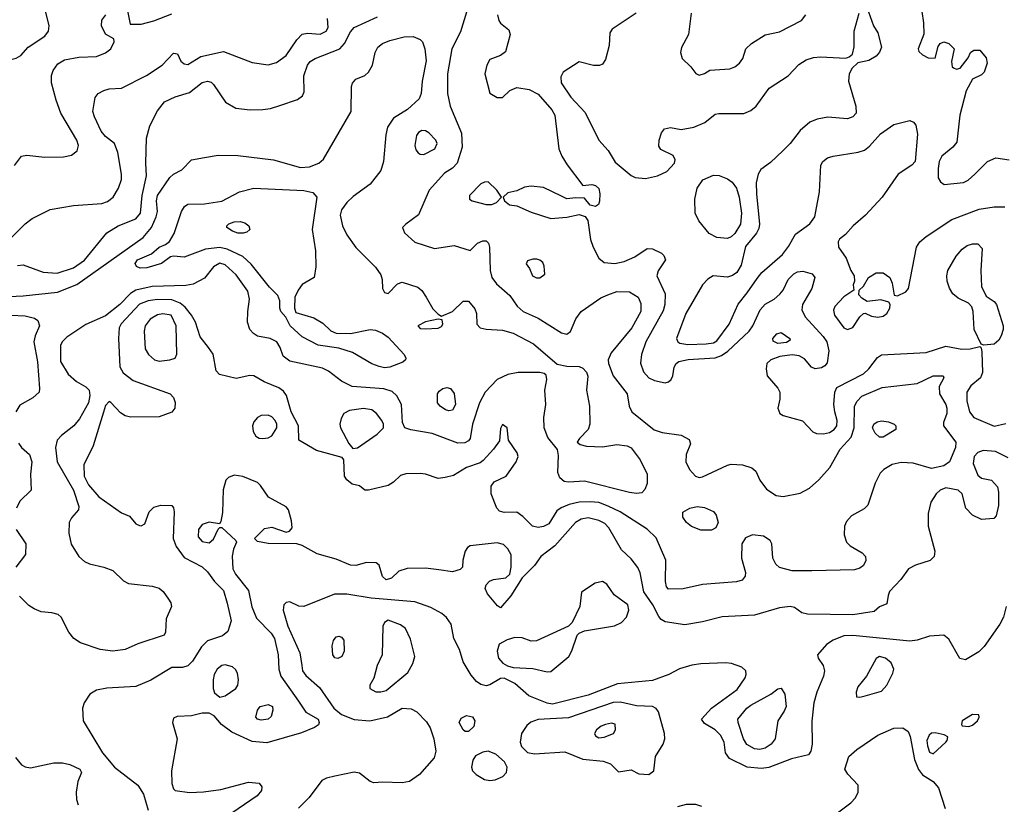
# Model space of a CAD drawing. Extents: x 1173029 to 1307123, y 522559 to 678521.
# Tile 362 of 623: x 1283305 to 1288813, y 555628 to 560019. Entities that reach past the tile are written whole.
import ezdxf

# ---------------------------------------------------------------- set-up
doc = ezdxf.new("R2010")
doc.units = 0

msp = doc.modelspace()

# ---------------------------------------------------------------- linework, layer by layer
at = {"layer": '0CON10XD'}
for points in [[(1283255, 559795.8), (1283285, 559804), (1283311.9, 559818.1), (1283352.5, 559865), (1283445, 559925.5), (1283466.2, 559955), (1283468.8, 559985), (1283451.4, 560061.4), (1283449.5, 560125), (1283438.1, 560155), (1283355, 560224.5), (1283255, 560254.5), (1283235, 560250.5), (1283165, 560194.5), (1283062, 560135), (1283025, 560072.5), (1283003.8, 560005), (1283016.7, 559965), (1283102.8, 559872.8), (1283158.8, 559825), (1283225, 559798.6), (1283255, 559795.8)], [(1283535.5, 559495), (1283508.1, 559568.1), (1283482.1, 559665), (1283483, 559707), (1283491.9, 559735), (1283517.8, 559772.2), (1283555, 559793.5), (1283635, 559808.5), (1283735, 559813.5), (1283785, 559832.5), (1283815.4, 559854.6), (1283833.3, 559895), (1283831.7, 559911.7), (1283785, 559936.7), (1283762.9, 559985), (1283764.5, 560015.5), (1283786, 560045)], [(1283905, 560076.7), (1283923.6, 559993.6), (1283984.4, 559994.4), (1284055, 560012.5), (1284155, 560051.1)], [(1285805, 560060), (1285770.2, 559949.8), (1285721.5, 559855), (1285697.7, 559715), (1285697.3, 559605), (1285713.3, 559535), (1285776.4, 559383.6), (1285780, 559305), (1285752.5, 559215), (1285725, 559187.5), (1285681.1, 559158.9), (1285595.3, 559064.7)], [(1285976.8, 560045), (1285984.6, 560015), (1285995, 559999.4), (1286041.1, 559961.1), (1286048.6, 559935), (1286021.5, 559838.5), (1285995, 559818.1), (1285934.4, 559795.6), (1285917.5, 559765), (1285907.5, 559715), (1285935, 559607.5), (1285975, 559583.1), (1286005, 559582.5), (1286047, 559623), (1286085, 559638.5), (1286155, 559628.5), (1286205, 559602.7), (1286281.8, 559515), (1286298.8, 559485), (1286321.5, 559295), (1286336.9, 559255), (1286366.9, 559206.9), (1286455, 559090), (1286506.1, 559096.1), (1286525, 559090), (1286543.9, 559073.9), (1286550, 559045), (1286547.7, 559002.3), (1286542.5, 558985), (1286525, 558972.5), (1286495, 558980), (1286465, 559020), (1286415, 559022.5), (1286365, 559016.7), (1286335, 559031.2), (1286235, 559080), (1286165, 559087.1), (1286128.8, 559081.2), (1286085, 559061.2), (1286035, 559050), (1286010, 559025), (1286017.5, 559005), (1286045, 558982.5), (1286085, 558976.7), (1286165, 558940.8), (1286275, 558906), (1286365, 558914.3), (1286435, 558928), (1286467.5, 558917.5), (1286482.5, 558895), (1286498.3, 558788.3), (1286512.7, 558745), (1286545, 558684.3), (1286575, 558660), (1286633.7, 558653.7), (1286686.7, 558665), (1286745, 558692), (1286815, 558738), (1286845, 558736), (1286895, 558711.2), (1286908.8, 558698.8), (1286918, 558675), (1286877, 558613), (1286869.1, 558585), (1286915.3, 558485.3), (1286914.1, 558425), (1286905, 558389.2), (1286806.8, 558215), (1286782.7, 558145), (1286777, 558097), (1286795, 558048.8), (1286824.2, 558015), (1286855, 557998.9), (1286915, 557986), (1286935, 557991.2), (1286948.8, 558005), (1286958, 558025), (1286965.8, 558075), (1286977.5, 558095), (1286992, 558105), (1287045, 558116.9), (1287195, 558125.7), (1287231, 558139), (1287266.2, 558163.8), (1287385, 558275.4), (1287405.2, 558304.8), (1287446, 558395), (1287475, 558427.1), (1287525.3, 558454.7), (1287557.6, 558482.4), (1287575.6, 558505), (1287603.5, 558565), (1287635, 558597.1), (1287655, 558606.9), (1287685, 558610.9), (1287737.3, 558597.3), (1287752.5, 558575), (1287735.6, 558515), (1287684.4, 558425), (1287679.4, 558395), (1287698.5, 558355), (1287799.2, 558245), (1287819.6, 558215), (1287831.5, 558165), (1287821.5, 558098.5), (1287808.6, 558081.4), (1287790, 558070), (1287755.4, 558064.6), (1287734, 558074), (1287695, 558120), (1287665, 558138.1), (1287625, 558142.4), (1287557.1, 558132.9), (1287505.6, 558115), (1287484.7, 558095.3), (1287480.5, 558065), (1287485.4, 558025.4), (1287546.4, 557956.4), (1287557.3, 557935), (1287557.5, 557895), (1287546.4, 557845), (1287557.1, 557815), (1287575, 557804.5), (1287683.4, 557773.4), (1287741.9, 557711.9), (1287762.7, 557702.7), (1287801.5, 557701.5), (1287835, 557708.5), (1287860.9, 557725), (1287876.2, 557745), (1287878.5, 557775), (1287863.8, 557825), (1287859.6, 557865), (1287863.8, 557935), (1287875, 557960)], [(1286754, 560055), (1286618.8, 559965), (1286606, 559945), (1286602.5, 559875), (1286581.9, 559795), (1286565, 559770), (1286548, 559762), (1286515, 559762.2), (1286435, 559783.3), (1286344.6, 559725.4), (1286332, 559698), (1286333.5, 559665), (1286387.5, 559585), (1286468.5, 559498.5), (1286545, 559343.8), (1286596.2, 559286.2), (1286635, 559222), (1286725, 559146.7), (1286747.5, 559135), (1286805, 559129.2), (1286872.5, 559145), (1286925, 559170), (1286968, 559215), (1286971.2, 559235), (1286959.5, 559259.5), (1286891.7, 559291.7), (1286880.7, 559310.7), (1286882, 559345), (1286895.8, 559385), (1286912.6, 559407.4), (1286945, 559415.6), (1287005, 559404), (1287075, 559417.5), (1287136.6, 559443.4), (1287195, 559489.2), (1287215, 559494.2), (1287355, 559494), (1287395, 559510.8), (1287424.6, 559535.4), (1287497.1, 559635), (1287604, 559705), (1287663, 559767), (1287705, 559794.4), (1287745, 559806.4), (1287785, 559810), (1287925.9, 559804.1), (1287945, 559810), (1287964.1, 559825.9), (1287972.7, 559867.3), (1287973.5, 559955), (1288000, 560055)], [(1288053, 560063), (1288081.4, 559985), (1288104.4, 559944.4), (1288125.6, 559865), (1288115, 559836.2), (1288095, 559814), (1288055, 559790), (1287992.5, 559777.5), (1287962.1, 559747.9), (1287945.6, 559715), (1287940.5, 559675), (1287981.5, 559535), (1287983.3, 559495), (1287964.3, 559475), (1287935.9, 559464.1), (1287825, 559472.3), (1287765, 559461.2), (1287724.3, 559445), (1287670.9, 559399.1), (1287614.6, 559325.4), (1287574.2, 559285), (1287505, 559219.1), (1287450.5, 559179.5), (1287435, 559154.2), (1287425.2, 559105), (1287425.7, 559045), (1287443.9, 558875), (1287440.3, 558849.7), (1287425.8, 558824.2), (1287365, 558748.9), (1287340, 558645), (1287315.4, 558604.6), (1287292.4, 558587.6), (1287265, 558577.5), (1287184.5, 558585.5), (1287155, 558566.2), (1287124.5, 558535.5), (1287031.5, 558375), (1286979.5, 558235), (1286985.4, 558215.4), (1286997.8, 558207.8), (1287041.7, 558201.7), (1287145, 558204.3), (1287185, 558209.7), (1287205, 558220.7), (1287273.2, 558315), (1287323.3, 558426.7), (1287375, 558489.2), (1287429.5, 558570.5), (1287456, 558604), (1287570.9, 558705), (1287605, 558749.4), (1287645, 558819.2), (1287724.6, 558875.4), (1287753.3, 558915), (1287778.5, 559055), (1287787.1, 559205), (1287797.1, 559225), (1287824.2, 559245), (1287854.7, 559255.3), (1287995, 559277.2), (1288030.9, 559289.1), (1288058.8, 559311.2), (1288120.5, 559379.5), (1288195, 559432.7), (1288284.5, 559454.5), (1288304.7, 559444.7), (1288317.9, 559427.9), (1288327.6, 559377.6), (1288313.9, 559225), (1288295.5, 559205), (1288219.2, 559155), (1288128.9, 559025), (1288035.9, 558924.1), (1287966.4, 558865), (1287925, 558816.9), (1287890.4, 558789.6), (1287882.5, 558775), (1287884.3, 558745), (1287928.2, 558685), (1287954.6, 558614.6), (1287972, 558585), (1287973.8, 558556.2), (1287967.5, 558535), (1287970, 558505), (1287915, 558468.6), (1287865, 558414), (1287856.6, 558393.4), (1287863.6, 558365), (1287915, 558294.4), (1287935, 558284.4), (1287965, 558295.8), (1288003.7, 558356.3), (1288025, 558373.8), (1288035, 558376.7), (1288070, 558360), (1288105, 558353.4), (1288135, 558360.4), (1288155.5, 558375), (1288171.9, 558405), (1288174, 558425), (1288167.5, 558437.5), (1288121.3, 558451.3), (1288045, 558442.5), (1288015, 558460), (1287998.3, 558478.3), (1288000, 558505), (1288025, 558527.5), (1288052.5, 558575), (1288095, 558601.8), (1288135, 558601.8), (1288171.9, 558575), (1288185.8, 558545), (1288196.7, 558476.7), (1288215, 558473.3), (1288262.5, 558495), (1288276.7, 558515), (1288321.4, 558745), (1288339.2, 558775), (1288375, 558805.6), (1288519.6, 558900.4), (1288671.9, 558958.1), (1288755, 558971.5), (1288815, 558972.1)], [(1287061.5, 560055), (1287045.4, 559935), (1287006.4, 559863.6), (1287000.8, 559835), (1287011.2, 559801.2), (1287058.8, 559755), (1287087, 559717), (1287105, 559707.5), (1287135, 559716.7), (1287165, 559735.8), (1287276.8, 559743.2), (1287305, 559754), (1287332, 559775), (1287349.1, 559800.9), (1287365.8, 559855), (1287397.5, 559885), (1287475, 559933.1), (1287555, 559951.1), (1287678.9, 560015), (1287702.1, 560045)], [(1288350.5, 560065), (1288360.3, 560000.3), (1288362.1, 559937.9), (1288330, 559855), (1288335, 559840), (1288355, 559821.2), (1288386, 559806), (1288426.7, 559803.3), (1288442.1, 559867.9), (1288454.4, 559885.6), (1288475, 559894.3), (1288502, 559885), (1288532, 559855), (1288517.5, 559785), (1288520, 559755), (1288528.3, 559748.3), (1288545, 559742.5), (1288565, 559747.5), (1288611.2, 559805), (1288624.2, 559835.8), (1288641.2, 559848.8), (1288675, 559848.8), (1288710.8, 559805), (1288717.5, 559775), (1288699.2, 559725), (1288685, 559710), (1288634.1, 559685.9), (1288599.1, 559620.9), (1288564.5, 559485), (1288547.7, 559332.3), (1288523.8, 559305), (1288462.2, 559255), (1288448.5, 559225), (1288441.8, 559185), (1288443.4, 559133.4), (1288455, 559112), (1288476.8, 559096.8), (1288585, 559107.1), (1288609.9, 559120.1), (1288647.1, 559155)], [(1283155, 558697.5), (1283335, 558875.8), (1283375, 558905.8), (1283475, 558956), (1283605, 558978.9), (1283765, 558990.4), (1283795, 559000.5), (1283826.9, 559025), (1283857.5, 559075), (1283874.5, 559125), (1283874.5, 559155), (1283853.6, 559275), (1283835.4, 559325.4), (1283785, 559365.6), (1283760, 559395), (1283722.5, 559475), (1283713.3, 559505), (1283726.9, 559583.1), (1283744.6, 559605.4), (1283775, 559622.9), (1283805, 559631.9), (1283875, 559635.7), (1284013.3, 559706.7), (1284101.4, 559765), (1284165, 559832), (1284187.7, 559827.7), (1284206.9, 559786.9), (1284225, 559771.4), (1284245, 559768.1), (1284318, 559812), (1284445, 559840.4), (1284605, 559778.5), (1284695, 559765.6), (1284741.2, 559778.8), (1284795, 559818.1), (1284854.2, 559905.8), (1284885, 559937.1), (1284915, 559943.3), (1284985, 559936.7), (1285019.2, 559955), (1285030.8, 559975), (1285026, 560025)], [(1283293, 558643), (1283325, 558647.5), (1283436.5, 558606.5), (1283515, 558599.4), (1283605, 558629.2), (1283667.4, 558672.6), (1283792.9, 558825), (1283855, 558865.4), (1283955, 558903.6), (1283980.7, 558935), (1283989.1, 559035), (1284013.8, 559145), (1284009.5, 559215), (1284013.5, 559355), (1284033.5, 559425), (1284075, 559508.8), (1284115, 559558), (1284175, 559586.5), (1284255, 559611.8), (1284325, 559666.4), (1284355, 559675.5), (1284375, 559668.1), (1284388.6, 559655), (1284456.7, 559556.7), (1284513.2, 559523.2), (1284594, 559514), (1284665.5, 559515.5), (1284708.1, 559521.9), (1284760.8, 559539.2), (1284857.9, 559572.1), (1284887.3, 559592.7), (1284896, 559615), (1284893.8, 559705), (1284914.6, 559765), (1284930, 559785), (1284957.8, 559802.2), (1285094.8, 559855.2), (1285120.8, 559885), (1285155, 559950.9), (1285175, 559974.6), (1285305.7, 560034.3)], [(1284337.6, 559247.6), (1284415, 559260.7), (1284525, 559258.2), (1284725, 559233.8), (1284875, 559190.8), (1284925, 559196.1), (1284978, 559215), (1285005, 559237.5), (1285158.6, 559505), (1285160, 559645), (1285166.4, 559663.6), (1285184.2, 559685.8), (1285235, 559706), (1285255.4, 559724.6), (1285277.5, 559765), (1285293.3, 559835), (1285308.9, 559865), (1285335, 559885.4), (1285375, 559902.3), (1285455, 559923.3), (1285505, 559924.2), (1285545, 559908), (1285557.5, 559895), (1285571.5, 559855), (1285579.2, 559789.2), (1285555.3, 559675), (1285550.7, 559605), (1285540, 559575), (1285474, 559516), (1285395, 559467.5), (1285362.2, 559417.8), (1285352.9, 559375), (1285340.4, 559225), (1285324.7, 559175.3), (1285265, 559098.1), (1285170.9, 559029.1), (1285135.6, 558995), (1285105.6, 558955), (1285097.8, 558925), (1285110, 558865), (1285134.5, 558815), (1285185, 558742.9), (1285295, 558634.2), (1285325, 558591.2), (1285333.1, 558565), (1285334.4, 558515), (1285345, 558491.2), (1285365, 558485.8), (1285418.7, 558541.3), (1285445, 558550), (1285532.4, 558522.4), (1285555, 558502.9), (1285577.7, 558465), (1285615, 558400), (1285645, 558370), (1285665, 558360), (1285725, 558386.2), (1285785, 558444), (1285815, 558444), (1285850.7, 558400.7), (1285859.4, 558375), (1285862, 558315), (1285880, 558295), (1285915, 558286.5), (1286005, 558281.5), (1286065, 558265.3), (1286179.4, 558205), (1286310.5, 558090.5), (1286365, 558079.6), (1286435, 558077.3), (1286455, 558068.1), (1286475, 558045.7), (1286483.7, 558023.7), (1286475.6, 557945), (1286492.9, 557855), (1286493.1, 557755), (1286484.3, 557725), (1286436.2, 557675), (1286423.9, 557653.9), (1286440.6, 557640.6), (1286475, 557631.5), (1286565, 557628.2), (1286645, 557642.1), (1286703, 557633), (1286725, 557622.2), (1286775.2, 557555.2), (1286814.5, 557475), (1286814, 557424), (1286801.2, 557388.8), (1286785, 557371.2), (1286755, 557367.1), (1286715, 557372.5), (1286465, 557436.9), (1286375, 557430.5), (1286350.8, 557435), (1286325.4, 557455), (1286314.7, 557484.7), (1286319.2, 557579.2), (1286313.9, 557613.9), (1286260, 557680), (1286239, 557735), (1286237.2, 557792.8), (1286248.2, 557865), (1286242.7, 557945), (1286254.2, 558005), (1286249.2, 558029.2), (1286238.6, 558038.6), (1286214.2, 558044.2), (1286093.7, 558043.7), (1286036, 558034), (1285975.7, 558004.3), (1285908.5, 557935), (1285876.5, 557875), (1285836.8, 557755), (1285824.3, 557675), (1285815, 557661.4), (1285795, 557650.5), (1285755, 557648.6), (1285612.6, 557702.6), (1285492.7, 557722.7), (1285459.2, 557735), (1285445.4, 557765), (1285440.7, 557865), (1285415, 557913.1), (1285388, 557938), (1285342.2, 557952.2), (1285165, 557966.7), (1285105.8, 557995.8), (1285032.1, 558052.1), (1284998.9, 558068.9), (1284815, 558107.5), (1284778.6, 558135), (1284761.8, 558185), (1284742.7, 558215), (1284706.2, 558235), (1284635, 558247.3), (1284611.7, 558261.7), (1284591.5, 558285), (1284579.5, 558325), (1284580.5, 558385), (1284590.7, 558455), (1284580.1, 558500.1), (1284515, 558590.4), (1284455, 558647.7), (1284425, 558655.3), (1284389.4, 558635), (1284337.9, 558572.1), (1284275, 558538.8), (1284235, 558530.5), (1284045.2, 558524.8), (1283953.5, 558505), (1283923.9, 558486.1), (1283865, 558425.4), (1283785, 558360.9), (1283675, 558312.1), (1283567.7, 558242.3), (1283542.2, 558215), (1283533.6, 558195), (1283532.7, 558105), (1283575.3, 558035.3), (1283623, 557993), (1283675, 557964.5), (1283693.6, 557945), (1283697.8, 557915), (1283688.7, 557875), (1283639.5, 557785), (1283608.5, 557745), (1283537.8, 557692.2), (1283513.9, 557666.1), (1283504.6, 557625.4), (1283513.8, 557543.8), (1283605, 557385.6), (1283635.5, 557295), (1283633.1, 557275), (1283595, 557231.4), (1283581.8, 557205), (1283580.3, 557145), (1283593, 557083), (1283635.3, 557015.3), (1283667.4, 556987.4), (1283695, 556973.8), (1283774.7, 556954.7), (1283825, 556935.5), (1283885, 556879.2), (1283913.4, 556863.4), (1284045, 556848.2), (1284085, 556836.7), (1284107.8, 556817.8), (1284136.2, 556776.2), (1284149.4, 556755), (1284153.1, 556735), (1284124.5, 556665), (1284119.5, 556590.5), (1284112.5, 556575), (1283965, 556526.7), (1283895, 556493.5), (1283825.4, 556484.6), (1283754.7, 556494.7), (1283645, 556530.8), (1283608.1, 556555), (1283580.5, 556590.5), (1283536, 556676), (1283519.3, 556689.3), (1283485, 556699.2), (1283425, 556705.3), (1283385, 556721.1), (1283355, 556740.5), (1283303.3, 556793.3)], [(1283275, 559201.9), (1283314.5, 559255.5), (1283345, 559260.6), (1283445, 559248.8), (1283549.1, 559250.9), (1283595, 559261.1), (1283627.1, 559285), (1283634.4, 559315), (1283624.5, 559345), (1283535.5, 559495)], [(1285565, 559264.2), (1285627.5, 559295), (1285640, 559325), (1285632.5, 559345), (1285593.8, 559385), (1285575, 559395.8), (1285555, 559398.6), (1285535, 559387.5), (1285525, 559371.2), (1285515.6, 559315), (1285521.1, 559291.1), (1285533.7, 559273.7), (1285545, 559266), (1285565, 559264.2)], [(1283245, 558469.7), (1283325, 558472.5), (1283515.7, 558494.3), (1283623.7, 558536.3), (1283995, 558799.4), (1284041.7, 558855), (1284067.8, 558915), (1284074.7, 558945), (1284069.7, 559005), (1284075.3, 559035), (1284144.4, 559135.6), (1284165, 559154.6), (1284210.9, 559179.1), (1284265, 559234.3), (1284337.6, 559247.6)], [(1288647.1, 559155), (1288719.4, 559225), (1288765, 559245.4), (1288840, 559235)], [(1285945, 558983.8), (1285972.5, 558995), (1286000, 559025), (1285973.8, 559065), (1285925, 559111.2), (1285905, 559110), (1285885, 559100), (1285820, 559035), (1285820, 559015), (1285835, 559004), (1285915, 558984), (1285945, 558983.8)], [(1287265, 558793.6), (1287205, 558800), (1287161.5, 558821.5), (1287103.5, 558893.5), (1287083.8, 558935), (1287081.5, 559015), (1287094.7, 559075.3), (1287126.9, 559123.1), (1287185, 559148.5), (1287216.9, 559146.9), (1287265, 559127.3), (1287290.1, 559110.1), (1287314.6, 559075), (1287329.7, 559025), (1287342.5, 558935), (1287336.9, 558875), (1287305, 558822.9), (1287285, 558802.7), (1287265, 558793.6)], [(1285595.3, 559064.7), (1285535, 558927.1), (1285464, 558875), (1285446.2, 558855), (1285458, 558825), (1285515, 558774.4), (1285625, 558737.3), (1285735, 558754.5), (1285825, 558727.5), (1285865, 558768.6), (1285895, 558781.4), (1285915, 558780.8), (1285927.5, 558767.5), (1285933.5, 558745), (1285936.4, 558615), (1285945.5, 558575), (1285971.2, 558541.2), (1286045.6, 558475), (1286086.9, 558415), (1286120.8, 558385), (1286205, 558349.1), (1286335, 558267.1), (1286365, 558258.5), (1286386.3, 558273.7), (1286415.7, 558344.3), (1286445.5, 558385), (1286555, 558462.9), (1286595, 558479.1), (1286645, 558496.9), (1286716.7, 558495), (1286764.3, 558465), (1286780.2, 558430.2), (1286778.9, 558385), (1286728.9, 558295), (1286613.8, 558155), (1286596.8, 558115), (1286598, 558095), (1286625.4, 558025), (1286703.5, 557925), (1286714.5, 557855), (1286729.5, 557825), (1286853.6, 557723.6), (1286899.2, 557709.2), (1287005, 557692.9), (1287049.7, 557669.7), (1287057.1, 557645), (1287033.6, 557585), (1287031.5, 557545), (1287050.7, 557500.7), (1287085, 557463.3), (1287105, 557456.7), (1287125, 557459.5), (1287263.9, 557526.1), (1287285, 557530.9), (1287347.6, 557527.6), (1287400.8, 557510.8), (1287421.8, 557491.8), (1287445, 557441.4), (1287482.3, 557392.3), (1287536.4, 557356.4), (1287575, 557349.6), (1287670.5, 557369.5), (1287722.6, 557397.4), (1287775.8, 557444.2), (1287836.8, 557513.2), (1287893.9, 557616.1), (1287955, 557682.7), (1287972.3, 557735), (1287975.2, 557854.8), (1287987.5, 557882.5), (1288015, 557911.5), (1288129.4, 557960.6), (1288325, 557983.2), (1288415, 558026.5), (1288470, 558025), (1288473.8, 558015), (1288447.8, 557965), (1288449.1, 557925), (1288485, 557865.7), (1288491.3, 557845), (1288490.7, 557815), (1288472.5, 557765), (1288472.2, 557745), (1288542, 557655), (1288540, 557625), (1288505.7, 557544.3), (1288475, 557522.7), (1288405, 557507.8), (1288303.1, 557536.9), (1288235, 557539.7), (1288185, 557528.7), (1288138, 557502), (1288118.9, 557481.1), (1288089.7, 557425), (1288048.8, 557301.2), (1288028.9, 557281.1), (1287957.6, 557242.4), (1287929.1, 557210.9), (1287918.2, 557185), (1287916.4, 557135), (1287929.5, 557095), (1287950.6, 557075), (1288017.1, 557035), (1288035.7, 557015), (1288037.6, 556992.4), (1288024.2, 556965), (1288005, 556948.6), (1287975, 556940), (1287736.2, 556933.8), (1287625, 556934.6), (1287555, 556953.3), (1287535, 556972.5), (1287517.9, 557005), (1287511.2, 557085), (1287502.7, 557105), (1287465, 557128.7), (1287404.7, 557135.3), (1287365, 557119.5), (1287344.5, 557085), (1287343.3, 557005), (1287364, 556925), (1287363.8, 556905), (1287347, 556883), (1287315, 556872.9), (1287125, 556857.8), (1287015.6, 556834.4), (1286935, 556832), (1286923.1, 556845), (1286916.9, 556875), (1286918.6, 556995), (1286865, 557119.5), (1286815, 557167.5), (1286663.7, 557263.7), (1286597, 557297), (1286545, 557316.7), (1286495, 557321.4), (1286435, 557318.8), (1286378, 557305), (1286332.9, 557287.1), (1286310, 557270), (1286265, 557198.1), (1286235, 557182.9), (1286205, 557176.5), (1286174.2, 557185), (1286119.1, 557239.1), (1286085, 557261.8), (1286015, 557260.5), (1285988.6, 557268.6), (1285973.3, 557285), (1285942.1, 557365), (1285942, 557408), (1285958.3, 557431.7), (1286026.9, 557465), (1286082.5, 557545), (1286094, 557575), (1286088, 557595), (1286038.8, 557665), (1286031.2, 557735), (1286005, 557752.5), (1285995, 557730), (1285988.3, 557661.7), (1285955.5, 557615), (1285898, 557552), (1285880.7, 557539.3), (1285805, 557512.3), (1285731.9, 557468.1), (1285685, 557456.5), (1285645, 557452), (1285575.4, 557475.4), (1285545, 557479.5), (1285465, 557477.3), (1285435, 557467.1), (1285395, 557430), (1285365, 557411.3), (1285255, 557386.2), (1285235, 557386.7), (1285205, 557410), (1285165, 557420), (1285134.1, 557444.1), (1285122.5, 557465), (1285117.5, 557555), (1285109.3, 557569.3), (1284965, 557608.2), (1284865.8, 557665), (1284864.1, 557745), (1284824.2, 557825), (1284796.5, 557915), (1284780.7, 557940.7), (1284755, 557957.9), (1284671.9, 557991.9), (1284615, 558026.4), (1284591.7, 558028.3), (1284515, 558010.6), (1284422.6, 558032.6), (1284404.3, 558054.3), (1284387, 558147), (1284361.4, 558185), (1284315, 558244.2), (1284288, 558325), (1284266.2, 558365), (1284230.1, 558410.1), (1284202.3, 558432.3), (1284155, 558450), (1284075, 558452.4), (1284024.3, 558445.7), (1283975, 558426.6), (1283873.2, 558316.8), (1283860.8, 558295), (1283857.1, 558235), (1283865.3, 558075.3), (1283882.8, 558042.8), (1283938.7, 557998.7), (1284146.2, 557925), (1284164.2, 557905), (1284175, 557876.7), (1284172.9, 557845), (1284155, 557822.9), (1284085, 557795.7), (1283925, 557794.4), (1283895, 557801.4), (1283867.9, 557817.9), (1283815, 557877.1), (1283805, 557881.4), (1283785, 557860), (1283773.2, 557823.2), (1283716.4, 557633.6), (1283662.9, 557527.1), (1283665.7, 557465), (1283690, 557415), (1283748.1, 557348.1), (1283875, 557259.6), (1283919.7, 557239.7), (1283955, 557198), (1283975, 557187.5), (1283985, 557186.2), (1284005, 557196.7), (1284029.2, 557265), (1284055, 557290.6), (1284095, 557302.5), (1284155, 557300), (1284165, 557286.2), (1284168.5, 557265), (1284162.9, 557115), (1284180.5, 557070.5), (1284225, 557008.9), (1284325, 556956.1), (1284355, 556928.2), (1284395, 556873.8), (1284444.7, 556824.7), (1284465, 556753.3), (1284487.5, 556655), (1284469.2, 556595), (1284438.6, 556571.4), (1284355, 556543.3), (1284321.2, 556508.8), (1284271.1, 556428.9), (1284245, 556402.9), (1284216, 556394), (1284155, 556392.7), (1284037.9, 556322.1), (1283955, 556287.9), (1283791.9, 556278.1), (1283734.1, 556265.9), (1283696.7, 556243.3), (1283664.5, 556195), (1283656.2, 556165), (1283660.4, 556095), (1283767.1, 555915), (1283835.6, 555835), (1283965, 555734.3), (1283997.9, 555685), (1284023.6, 555595)], [(1285345, 558070), (1285315, 558077.1), (1285275, 558093.3), (1285167, 558157), (1285089.7, 558179.7), (1284975, 558196.7), (1284885, 558243.8), (1284818.6, 558305), (1284794.1, 558354.1), (1284766.2, 558385), (1284760, 558405), (1284760, 558445), (1284748.8, 558475), (1284702.4, 558522.4), (1284600.3, 558650.3), (1284552.5, 558692.5), (1284464.9, 558734.9), (1284425, 558743.1), (1284345, 558733.8), (1284225, 558688.9), (1284165, 558696.2), (1284148, 558692), (1284098.8, 558655), (1284015, 558630.4), (1283978.6, 558628.6), (1283957.7, 558637.7), (1283951.2, 558655), (1283964.5, 558675), (1284041.5, 558708.5), (1284085, 558745.6), (1284119.7, 558760.3), (1284142.4, 558777.6), (1284168.3, 558821.7), (1284209.3, 558945), (1284227.3, 558972.7), (1284245, 558986.2), (1284337.7, 558987.7), (1284435, 559003.5), (1284535, 559054.4), (1284615, 559076.7), (1284895, 559062.8), (1284945, 559051.1), (1284967.1, 559025), (1284940.5, 558845), (1284959.2, 558725), (1284961.2, 558635), (1284952.5, 558575), (1284885, 558536.7), (1284862, 558505), (1284844, 558465), (1284841.2, 558405), (1284850, 558380), (1284949.3, 558349.3), (1285000.3, 558320.3), (1285045, 558278), (1285075, 558264.2), (1285155, 558261.9), (1285265, 558284.4), (1285295, 558281.9), (1285335, 558264.4), (1285365, 558241.1), (1285455.6, 558145), (1285464.3, 558125), (1285462.5, 558115), (1285448.3, 558101.7), (1285375, 558074.1), (1285345, 558070)], [(1284555, 558824.4), (1284525, 558824.5), (1284495, 558834.5), (1284464, 558855), (1284464, 558865), (1284474.6, 558875.4), (1284505, 558886.5), (1284538.7, 558888.7), (1284565, 558881.4), (1284586.2, 558865), (1284591.2, 558845), (1284575, 558830), (1284555, 558824.4)], [(1288697.5, 558197.5), (1288682.5, 558202.5), (1288644.6, 558284.6), (1288639.1, 558385), (1288630.9, 558410.9), (1288613, 558433), (1288555, 558459.6), (1288524.8, 558484.8), (1288505.9, 558515.9), (1288492.9, 558555), (1288490.4, 558585), (1288497.5, 558615), (1288543.1, 558695), (1288576, 558735), (1288605.5, 558754.5), (1288635, 558764.3), (1288665, 558764), (1288688.7, 558738.7), (1288680.5, 558615), (1288685.6, 558525), (1288711.7, 558471.7), (1288755, 558441.5), (1288768.4, 558425), (1288805.4, 558305), (1288806.4, 558285), (1288795, 558250), (1288781.1, 558225), (1288755, 558203.3), (1288697.5, 558197.5)], [(1286215, 558574), (1286242.5, 558595), (1286239.3, 558639.3), (1286230.7, 558660.7), (1286215, 558673.3), (1286197.7, 558677.7), (1286175, 558678.8), (1286145, 558670), (1286137.5, 558652.5), (1286156.1, 558626.1), (1286173.3, 558585), (1286195, 558574.2), (1286215, 558574)], [(1283255, 558364.2), (1283335, 558360.9), (1283388.2, 558348.2), (1283405.8, 558335), (1283415.5, 558305.5), (1283391, 558249), (1283384.2, 558215), (1283404.3, 558104.3), (1283416.4, 557955), (1283413.3, 557935), (1283377.3, 557902.7), (1283305, 557861.5), (1283283.5, 557825)], [(1284085, 558107.8), (1284145, 558114.4), (1284173.8, 558125), (1284183.4, 558146.6), (1284179.4, 558305), (1284152, 558365), (1284105, 558371.8), (1284075, 558367.9), (1284035, 558342.2), (1284006.5, 558305), (1284000.5, 558275), (1284006.4, 558176.4), (1284025, 558144.2), (1284058.8, 558115), (1284085, 558107.8)], [(1285572.3, 558287.7), (1285645, 558292), (1285665, 558302.5), (1285672.5, 558315), (1285668.3, 558338.3), (1285645, 558342.5), (1285575, 558327.5), (1285531.2, 558305), (1285545, 558291.4), (1285572.3, 558287.7)], [(1287545, 558206.9), (1287520.4, 558220.4), (1287517.5, 558235), (1287540.2, 558259.8), (1287565, 558267.5), (1287612, 558235), (1287614, 558225), (1287595, 558212.5), (1287545, 558206.9)], [(1287875, 557960), (1288025, 558037.3), (1288055.5, 558064.5), (1288102.4, 558127.6), (1288125, 558142.7), (1288375, 558156.6), (1288485, 558192.5), (1288575, 558175.4), (1288622.4, 558177.6), (1288675, 558190), (1288682.5, 558182.5), (1288687.3, 558157.3), (1288691.1, 558045), (1288679.1, 558015), (1288625, 557970.4), (1288602.2, 557935), (1288603.2, 557885), (1288618.5, 557825), (1288642.9, 557792.9), (1288755, 557744.3), (1288821.9, 557758.1)], [(1285705, 557829.4), (1285686.7, 557835), (1285656.7, 557855), (1285642.5, 557875), (1285642.5, 557925), (1285650.5, 557939.5), (1285672.5, 557955), (1285695, 557960), (1285715, 557954), (1285735, 557926.7), (1285741.8, 557865), (1285725, 557833.3), (1285705, 557829.4)], [(1285168.3, 557618.3), (1285195, 557623.3), (1285305, 557698.5), (1285340, 557735), (1285340.5, 557755), (1285331.1, 557775), (1285301.1, 557815), (1285274.7, 557834.7), (1285228, 557842), (1285148.9, 557831.1), (1285118.8, 557815), (1285102.7, 557787.3), (1285095.8, 557755), (1285099.4, 557735), (1285145, 557647.5), (1285168.3, 557618.3)], [(1284665, 557674.4), (1284695, 557679.4), (1284715, 557690.6), (1284742.8, 557735), (1284742.7, 557755), (1284733.1, 557775), (1284715, 557796.5), (1284695, 557805.5), (1284656.3, 557803.7), (1284635, 557792.2), (1284615, 557767.5), (1284607.3, 557745), (1284610, 557715), (1284625, 557688), (1284645, 557676.9), (1284665, 557674.4)], [(1288135, 557682.5), (1288115, 557682.9), (1288090.6, 557705), (1288075.6, 557735), (1288082.5, 557755), (1288101.2, 557768.8), (1288125, 557774.5), (1288165, 557768.5), (1288196.2, 557755), (1288206, 557745), (1288206.2, 557725), (1288135, 557682.5)], [(1283298.1, 557648.1), (1283314.4, 557625), (1283358.8, 557585), (1283372.9, 557545), (1283364.5, 557474.5), (1283369.4, 557385), (1283305, 557324.4), (1283287.1, 557285)], [(1288835, 557566), (1288762.6, 557602.6), (1288695, 557607.3), (1288665, 557597.3), (1288644, 557575), (1288638.7, 557535), (1288665, 557470), (1288685, 557453.1), (1288741.2, 557441.2), (1288774.1, 557404.1), (1288780, 557375), (1288779.5, 557300.5), (1288767, 557243), (1288753.6, 557226.4), (1288685, 557221.1), (1288634.4, 557245), (1288596.7, 557285), (1288576.9, 557365), (1288554, 557385), (1288485, 557399.4), (1288453.4, 557386.6), (1288430.6, 557365), (1288401.8, 557318.2), (1288386.9, 557255), (1288386.9, 557185), (1288423.1, 557045), (1288420.8, 557015), (1288397.2, 556992.8), (1288315, 556965.7), (1288276, 556945), (1288233.8, 556885), (1288171.2, 556818.8), (1288163.6, 556796.4), (1288155, 556750), (1288115, 556732.5), (1288085, 556706.7), (1287965, 556688.1), (1287711.5, 556691.5), (1287679.7, 556699.7), (1287638.3, 556728.3), (1287614, 556734), (1287555, 556726.5), (1287415, 556685.5), (1287235, 556677.5), (1287125, 556648.1), (1287025, 556632.9), (1286915, 556649.4), (1286892.7, 556662.7), (1286879.4, 556679.4), (1286846.8, 556745), (1286796.3, 556816.3), (1286776.4, 556923.6), (1286763.2, 556953.2), (1286725, 557002.2), (1286672, 557052), (1286600.9, 557175), (1286578.4, 557198.4), (1286545, 557216.4), (1286485, 557230.3), (1286445, 557223.6), (1286414.6, 557205), (1286298.9, 557075), (1286220, 557015), (1286185, 556964), (1286115.5, 556894.5), (1286051.5, 556795), (1285995, 556726.7), (1285977.9, 556737.9), (1285921.4, 556805), (1285909.2, 556835), (1285914.1, 556855.9), (1285932.9, 556877.1), (1285955, 556885.7), (1286024.4, 556895.6), (1286045.8, 556915), (1286054.5, 556955.5), (1286053.1, 557023.1), (1286035, 557056.7), (1286011.5, 557081.5), (1285975, 557091.1), (1285825, 557073.8), (1285810, 557065), (1285796, 557045), (1285784.2, 556995), (1285782.5, 556955), (1285768.3, 556941.7), (1285725, 556929.2), (1285649.7, 556940.3), (1285575, 556949.5), (1285472.8, 556947.2), (1285425, 556932.5), (1285385, 556893.1), (1285355, 556884.3), (1285335, 556902), (1285316, 556966), (1285299.2, 556979.2), (1285245, 556980.6), (1285185, 556964.3), (1285155, 556965.8), (1285075, 557000), (1284968.9, 557028.9), (1284885, 557075.8), (1284855, 557086), (1284695, 557088.2), (1284635, 557098), (1284617.5, 557115), (1284675, 557171.2), (1284715, 557178), (1284795, 557150), (1284813.6, 557156.4), (1284828.8, 557175), (1284825.7, 557215), (1284808.2, 557275), (1284795, 557292.2), (1284695.9, 557345.9), (1284652.5, 557412.5), (1284635, 557428.7), (1284552.9, 557462.9), (1284505, 557468.9), (1284473.6, 557456.4), (1284457.8, 557442.2), (1284442.1, 557387.9), (1284438.9, 557261.1), (1284430, 557210), (1284422.5, 557197.5), (1284365, 557206.5), (1284325.5, 557194.5), (1284305.7, 557165), (1284303.3, 557125), (1284325, 557097.8), (1284365, 557091.1), (1284388.9, 557111.1), (1284415, 557167.5), (1284425, 557177.5), (1284435, 557177.5), (1284513.8, 557105), (1284516.7, 557095), (1284500, 557055), (1284493.2, 557016.8), (1284497.3, 556945), (1284512.1, 556915), (1284584.7, 556825), (1284602.9, 556732.9), (1284628.8, 556668.8), (1284711.5, 556585), (1284730.3, 556555), (1284750.9, 556465), (1284754.7, 556385), (1284765.3, 556345.3), (1284863.9, 556205), (1284905, 556144.4), (1284974, 556105), (1284980.8, 556085), (1284976.8, 556073.2), (1284953, 556057), (1284881.4, 556028.6), (1284687.4, 555972.6), (1284605, 555980), (1284491.4, 556031.4), (1284433.8, 556073.8), (1284393.1, 556123.1), (1284365, 556137.1), (1284325, 556137.8), (1284265, 556123.1), (1284185, 556118.8), (1284165, 556110), (1284158.8, 556085), (1284185.7, 555995), (1284153.6, 555815), (1284156.7, 555745), (1284165, 555713.8), (1284175, 555704.2), (1284255, 555693.8), (1284333.1, 555696.9), (1284429.5, 555710.5), (1284585, 555751.4), (1284645, 555745.8), (1284660, 555725), (1284658, 555705), (1284633.8, 555675), (1284491.7, 555578.3)], [(1287175, 557162.2), (1287115, 557162.2), (1287062.2, 557182.2), (1287034, 557205), (1287014.3, 557234.3), (1287015, 557262.5), (1287052.5, 557285), (1287095, 557294.3), (1287135, 557289.2), (1287185, 557266), (1287201.4, 557245), (1287211.4, 557205), (1287199.2, 557175), (1287175, 557162.2)], [(1283285.8, 557165.8), (1283339.2, 557085), (1283338, 557025), (1283282.5, 556955)], [(1286255, 556368.9), (1286275, 556371.1), (1286377.1, 556455), (1286394.2, 556485.8), (1286423.1, 556575), (1286433.6, 556586.4), (1286465, 556597.9), (1286632.8, 556627.2), (1286671.4, 556645), (1286700, 556675), (1286712.7, 556715), (1286707.3, 556745), (1286630.8, 556800.8), (1286589.6, 556859.6), (1286564.6, 556874.6), (1286523.9, 556866.1), (1286446.9, 556815), (1286437.8, 556735), (1286395.5, 556644.5), (1286375.5, 556624.5), (1286195, 556542.9), (1286165, 556540), (1286115, 556559.5), (1286075, 556560.4), (1286032.3, 556547.7), (1285986.1, 556523.9), (1285975.9, 556484.1), (1285982.5, 556445), (1286007, 556417), (1286032.7, 556402.7), (1286065, 556394), (1286175, 556388.6), (1286255, 556368.9)], [(1287319.1, 556270.9), (1287362.2, 556335), (1287369.4, 556355), (1287367.1, 556375), (1287343.8, 556395), (1287285.9, 556415.9), (1287255, 556418.8), (1287115, 556414.8), (1287065, 556407), (1286996.4, 556386.4), (1286935.2, 556354.8), (1286845, 556320.8), (1286648.3, 556301.7), (1286485, 556239.5), (1286285, 556188.7), (1286255, 556193.9), (1286152, 556235), (1286075, 556303.8), (1286015, 556333.8), (1285995, 556332), (1285935, 556295.8), (1285915, 556290.6), (1285885, 556298.6), (1285860, 556315), (1285830.2, 556350.2), (1285785.7, 556425), (1285764.4, 556494.4), (1285734, 556555), (1285718, 556635), (1285692.4, 556672.4), (1285666, 556696), (1285605, 556729.6), (1285515, 556760.7), (1285270.5, 556780.5), (1285135.3, 556804.7), (1285065, 556803.1), (1284895, 556734.5), (1284866.6, 556736.6), (1284815, 556760), (1284795, 556757.5), (1284781.4, 556745), (1284778.9, 556715), (1284804.5, 556625.5), (1284871.1, 556475), (1284882.9, 556405), (1284887.3, 556375), (1284905, 556348.1), (1284981.9, 556281.9), (1285061.9, 556165), (1285105, 556131.2), (1285175, 556102.7), (1285264.1, 556095.9), (1285362.2, 556117.8), (1285445, 556166.5), (1285495, 556161.9), (1285526.2, 556146.2), (1285579.8, 556089.8), (1285601.4, 556055), (1285621.9, 555995), (1285631.8, 555925), (1285622.4, 555887.6), (1285540.8, 555795), (1285485, 555755.7), (1285445, 555748.1), (1285335, 555752.5), (1285285, 555747.5), (1285265.6, 555755.6), (1285205, 555801.4), (1285175, 555808.1), (1285066.7, 555785), (1285021.2, 555775), (1284995, 555760.5), (1284924.8, 555665.2), (1284865, 555605.6)], [(1288822.2, 556735), (1288807.5, 556675), (1288788, 556635), (1288699.8, 556510.2), (1288669.8, 556480.2), (1288595, 556435.7), (1288563.6, 556443.6), (1288502.4, 556552.4), (1288475, 556573.6), (1288395, 556569.7), (1288325, 556547.1), (1288285, 556541.2), (1287965, 556573.3), (1287915, 556570), (1287854.3, 556545.7), (1287818.7, 556521.3), (1287766.9, 556465), (1287771.1, 556445), (1287798.5, 556405), (1287807.3, 556375), (1287801.8, 556345), (1287764.6, 556255), (1287746.9, 556195), (1287736.2, 556093.8), (1287737.8, 555965), (1287731.2, 555925), (1287717.5, 555905), (1287623, 555883), (1287495, 555834.2), (1287455, 555828.3), (1287373.8, 555836.2), (1287274.5, 555885), (1287253.8, 555915), (1287246.2, 555975), (1287225.4, 556015), (1287195, 556044.6), (1287135, 556080.6), (1287119.2, 556105), (1287174.2, 556165), (1287319.1, 556270.9)], [(1285325, 556256.7), (1285355, 556264.6), (1285476.7, 556365), (1285503.1, 556415), (1285515.6, 556455), (1285491.7, 556551.7), (1285462.4, 556612.4), (1285435, 556632.9), (1285365, 556657.5), (1285345, 556645.7), (1285335.6, 556625), (1285331.9, 556465), (1285304.5, 556405), (1285286.2, 556333.8), (1285263.8, 556295), (1285262.5, 556275), (1285297.5, 556257.5), (1285325, 556256.7)], [(1285085, 556442.9), (1285067, 556447), (1285055.8, 556465), (1285053.1, 556515), (1285059.2, 556545), (1285075, 556565.8), (1285089.2, 556569.2), (1285105, 556563.8), (1285117.3, 556547.3), (1285120, 556485), (1285106, 556455), (1285085, 556442.9)], [(1284425, 556227.5), (1284455, 556234.4), (1284513.4, 556276.6), (1284524.3, 556295), (1284528.1, 556325), (1284522.4, 556362.4), (1284512.4, 556382.4), (1284495, 556397.1), (1284455, 556407.8), (1284435, 556404.4), (1284408.6, 556385), (1284391.9, 556355), (1284386.9, 556325), (1284387.1, 556275), (1284395, 556251.2), (1284425, 556227.5)], [(1288005, 556226.7), (1288035, 556234.3), (1288125, 556260.6), (1288155.6, 556295), (1288189.1, 556360.9), (1288194, 556385), (1288179.1, 556419.1), (1288148.8, 556445), (1288115, 556454.3), (1288095.6, 556444.4), (1288042, 556345), (1287994, 556285), (1287983.8, 556255), (1287985, 556230), (1288005, 556226.7)], [(1287445.4, 555935.4), (1287415, 555937.7), (1287371.7, 555961.7), (1287353.6, 555993.6), (1287322.9, 556085), (1287322.5, 556105), (1287372.2, 556165), (1287395, 556183.5), (1287506.6, 556243.4), (1287545, 556274.2), (1287565, 556278), (1287585.4, 556245), (1287591.6, 556175), (1287581.2, 556148.8), (1287545.3, 556094.7), (1287531.3, 555995), (1287509.2, 555965), (1287475, 555941.3), (1287445.4, 555935.4)], [(1284655, 556098.1), (1284635, 556104.2), (1284626, 556115), (1284634.2, 556155), (1284650, 556175), (1284695, 556187.1), (1284718, 556175), (1284720, 556155), (1284711.7, 556118.3), (1284695, 556104.3), (1284655, 556098.1)], [(1286825, 555794.3), (1286852.9, 555815), (1286862.2, 555895), (1286904.5, 555965), (1286912.9, 555995), (1286910.8, 556025), (1286877.5, 556145), (1286865, 556164), (1286845, 556174.3), (1286755, 556179.2), (1286665, 556199), (1286625, 556197.7), (1286375, 556112.4), (1286205, 556101.8), (1286163.3, 556086.7), (1286141.4, 556068.6), (1286111.4, 556025), (1286104, 555975), (1286111.2, 555951.2), (1286145, 555918), (1286185, 555910), (1286355, 555922.3), (1286455, 555879.6), (1286569.3, 555869.3), (1286609.2, 555855), (1286655, 555809.2), (1286725, 555820), (1286768.8, 555798.8), (1286825, 555794.3)], [(1288615, 556063.8), (1288635, 556070), (1288662.5, 556095), (1288672.5, 556115), (1288669.3, 556129.3), (1288635, 556130), (1288576.7, 556095), (1288572.5, 556075), (1288577, 556067), (1288615, 556063.8)], [(1285815, 556034.4), (1285797.5, 556035), (1285785, 556044.2), (1285763.1, 556085), (1285775, 556110.6), (1285805, 556124.6), (1285837.4, 556117.4), (1285851.5, 556095), (1285845, 556064), (1285815, 556034.4)], [(1286545, 556000.6), (1286575, 556003.1), (1286626, 556025), (1286637.5, 556045), (1286635, 556076.7), (1286615, 556082), (1286582.5, 556075), (1286556.7, 556065), (1286532, 556045), (1286520, 556025), (1286525, 556011.2), (1286545, 556000.6)], [(1287865, 555568.5), (1287954.6, 555635.4), (1287980.8, 555665), (1287995.6, 555695), (1287994.4, 555735), (1287937.2, 555797.2), (1287920, 555825), (1287942.2, 555895), (1287987.3, 555935), (1288105, 556014.6), (1288195, 556053.6), (1288245, 556055.8), (1288275.5, 556035.5), (1288286.6, 556006.6), (1288309.4, 555879.4), (1288332.6, 555822.6), (1288355, 555793.6), (1288414.7, 555754.7), (1288445, 555720.8), (1288481.8, 555605)], [(1288415, 555910.6), (1288486.2, 555975), (1288493.8, 555985), (1288496.2, 556006.2), (1288477, 556017), (1288425, 556027.9), (1288405, 556025.4), (1288391.5, 556015), (1288379.2, 555985), (1288382.1, 555955), (1288395, 555919.2), (1288415, 555910.6)], [(1285935, 555760.6), (1285965, 555764), (1286007.3, 555782.7), (1286028.8, 555805), (1286032, 555835), (1286015.8, 555865.8), (1285967.6, 555907.6), (1285925.4, 555925.4), (1285895, 555920), (1285855, 555900), (1285839.2, 555875), (1285832.5, 555835), (1285837.5, 555815), (1285858, 555795), (1285905, 555766.9), (1285935, 555760.6)], [(1283280.5, 555890.5), (1283315, 555849.5), (1283335, 555836.7), (1283365, 555831.1), (1283495, 555859.2), (1283545, 555859.2), (1283585, 555850.8), (1283641.2, 555825), (1283650, 555805), (1283630.8, 555755), (1283620.5, 555695), (1283621.8, 555655), (1283632.5, 555625)], [(1286986.7, 555615), (1287035, 555628.5), (1287085, 555628.5), (1287118.1, 555618.1)]]:
    msp.add_lwpolyline(points, dxfattribs=at)

doc.saveas('drawing.dxf')
